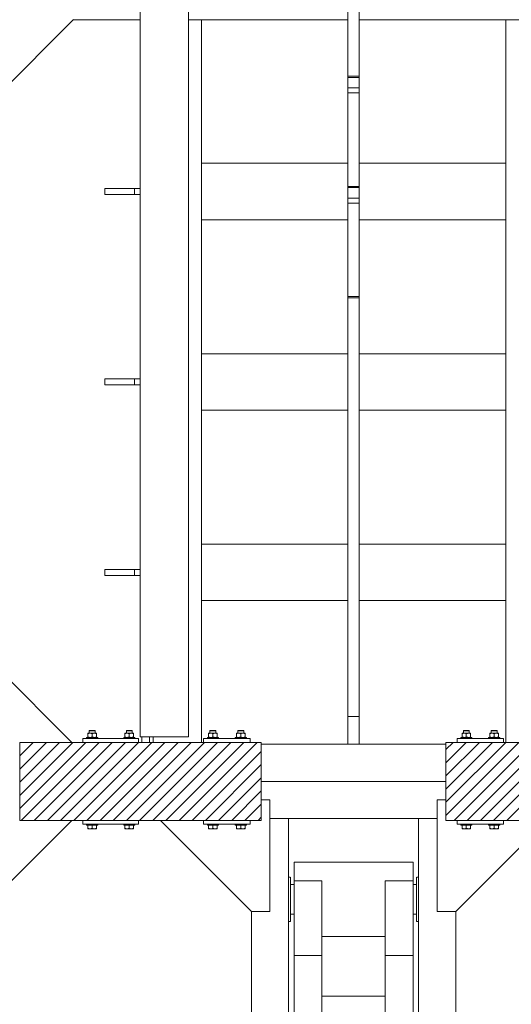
# Model space of a CAD drawing. Header units: millimetres. Extents: x 53746 to 116821, y -810352 to -765802.
# Tile 302 of 347: x 94164 to 95487, y -777202 to -774552. Entities that reach past the tile are written whole.
import ezdxf

# ---------------------------------------------------------------- set-up
doc = ezdxf.new("R2010")
doc.units = ezdxf.units.MM
doc.header["$MEASUREMENT"] = 0
for name, color, linetype, lineweight in [('Main Cradle Rails', 7, 'Continuous', 0), ('Side Cradle Blocks', 7, 'Continuous', 0), ('Side Cradle Hydraulic Arm Support', 7, 'Continuous', 0), ('Side Cradle Stbd', 7, 'Continuous', 0), ('Side Cradle Tower Rail Frame', 7, 'Continuous', 0)]:
    doc.layers.add(name, color=color, linetype=linetype, lineweight=lineweight)

# ---------------------------------------------------------------- blocks, each defined once
blk = doc.blocks.new('*U80')
at = {"layer": 'Side Cradle Hydraulic Arm Support', "color": 7, "linetype": 'Continuous', "lineweight": 0}
for p, q in [((-175, -1059.4), (-175, 1359.5)), ((175, 1359.5), (175, -1059.4)), ((-175, 1202), (-170.2, 1202)), ((170.2, 1202), (175, 1202)), ((-160, 1182), (-169.7, 1182)), ((-160, 1181.8), (-169.7, 1181.8)), ((-169.7, 1181.8), (-160, 1181.8)), ((-160, 1192), (-160, 990.9)), ((-160, 1192), (-85, 1192)), ((-85, 1192), (-85, 990.9)), ((85, 990.9), (85, 1192)), ((85, 1192), (160, 1192)), ((160, 990.9), (160, 1192)), ((169.7, 1182), (160, 1181.9)), ((169.7, 1182), (160, 1182)), ((160, 1169.6), (160, 1169.6)), ((169.7, 1182), (169.7, 1182)), ((160, 1103.7), (160, 1142)), ((-275, 1109.5), (-275, 316.7)), ((-169.7, 1102), (-160, 1102)), ((-160, 1102), (-169.7, 1102)), ((-169.7, 1082), (-169.7, 1086.5)), ((160, 1102.1), (169.7, 1102.1)), ((169.7, 1102.1), (160, 1102.1)), ((169.7, 1102), (160, 1102)), ((169.7, 1082), (169.7, 1086.5)), ((275, 316.7), (275, 1109.5)), ((-170.8, 1082), (-175, 1082)), ((-169.8, 1082), (-170.7, 1082)), ((-169.7, 1082), (-169.7, 1082)), ((169.7, 1082), (169.7, 1082)), ((170.7, 1082), (169.8, 1082)), ((175, 1082), (170.8, 1082)), ((85, 1042), (-85, 1042)), ((-160, 990.9), (-160, -1009.4)), ((-160, 990.9), (-85, 990.9)), ((-85, 990.9), (-85, -1009.4)), ((85, -968.7), (85, 990.9)), ((160, 990.9), (85, 990.9)), ((160, 990.9), (160, -1009.4)), ((-160, 938.1), (-160, 938.1)), ((160, 938.1), (160, 938.1)), ((85, 881.3), (-85, 881.3))]:
    blk.add_line(p, q, dxfattribs=at)
at = {"layer": 'Side Cradle Hydraulic Arm Support', "color": 7, "linetype": 'Continuous', "lineweight": 0, "extrusion": (0, 0, -1), "flags": 128}
for points in [[(248.5, 1409.5), (225, 1409.5), (225, 1109.5), (275, 1109.5), (520, 1354.5)], [(-248.5, 1409.5), (-225, 1409.5), (-225, 1109.5), (-275, 1109.5), (-520, 1354.5)], [(160, 1242), (-160, 1242), (-160, 1234.4), (-160, 1212.7), (-160, 1192)], [(160, 1192), (160, 1212.7), (160, 1234.4), (160, 1242)], [(169.8, 1202), (169.7, 1202), (169.7, 1197.4), (169.7, 1184.4), (169.7, 1164.9), (169.7, 1142), (169.7, 1119), (169.7, 1099.5), (169.7, 1086.5)], [(-169.7, 1086.5), (-169.7, 1099.5), (-169.7, 1119), (-169.7, 1142), (-169.7, 1164.9), (-169.7, 1184.4), (-169.7, 1197.4), (-169.7, 1202), (-169.8, 1202)]]:
    blk.add_lwpolyline(points, dxfattribs=at)
blk = doc.blocks.new('*U57')
at = {"linetype": 'Continuous', "lineweight": 0}
h = blk.add_hatch(dxfattribs=at)
h.set_pattern_fill('HATCH', color=30, style=0, pattern_type=2)
h.set_pattern_definition([(45, (9165.064, 11482.46), (-17.719, 17.719), [])])
h.paths.add_polyline_path([(9375.8, 11579.5), (9369.8, 11579.5), (9239.8, 11579.5), (9229.8, 11579.5), (9209.8, 11579.5), (9200.8, 11579.5), (9050.8, 11579.5), (9020.9, 11579.5), (8880.8, 11579.5), (8880.8, 11524.7), (8880.8, 11474.5), (8880.8, 11424.2), (8880.8, 11369.5), (9020.9, 11369.5), (9050.8, 11369.5), (9200.8, 11369.5), (9259.3, 11369.5), (9375.8, 11369.5), (9500.8, 11369.5), (9530.8, 11369.5), (9530.8, 11424.5), (9530.8, 11474.5), (9530.8, 11574.5), (9530.8, 11579.5), (9500.8, 11579.5)])
h = blk.add_hatch(dxfattribs=at)
h.set_pattern_fill('HATCH', color=30, style=0, pattern_type=2)
h.set_pattern_definition([(45, (10298.302, 11414.943), (-17.719, 17.719), [])])
h.paths.add_polyline_path([(10027.8, 11579.5), (10027.8, 11574.5), (10027.8, 11474.5), (10027.8, 11424.5), (10027.8, 11369.5), (10057.8, 11369.5), (10182.8, 11369.5), (10299.3, 11369.5), (10357.8, 11369.5), (10507.8, 11369.5), (10537.7, 11369.5), (10677.8, 11369.5), (10677.8, 11424.2), (10677.8, 11474.5), (10677.8, 11524.7), (10677.8, 11579.5), (10537.7, 11579.5), (10507.8, 11579.5), (10357.8, 11579.5), (10348.8, 11579.5), (10328.8, 11579.5), (10318.8, 11579.5), (10188.8, 11579.5), (10182.8, 11579.5), (10057.8, 11579.5)])
at = {"color": 30, "linetype": 'Continuous', "lineweight": 0, "flags": 128}
blk.add_lwpolyline([(9375.8, 11579.5), (9369.8, 11579.5), (9239.8, 11579.5), (9229.8, 11579.5), (9209.8, 11579.5), (9200.8, 11579.5), (9050.8, 11579.5), (9020.9, 11579.5), (8880.8, 11579.5), (8880.8, 11524.7), (8880.8, 11474.5), (8880.8, 11424.2), (8880.8, 11369.5), (9020.9, 11369.5), (9050.8, 11369.5), (9200.8, 11369.5), (9259.3, 11369.5), (9375.8, 11369.5), (9500.8, 11369.5), (9530.8, 11369.5), (9530.8, 11424.5), (9530.8, 11474.5), (9530.8, 11574.5), (9530.8, 11579.5), (9500.8, 11579.5), (9375.8, 11579.5)], close=True, dxfattribs=at)
blk.add_lwpolyline([(10318.8, 11579.5), (10188.8, 11579.5), (10182.8, 11579.5), (10057.8, 11579.5), (10027.8, 11579.5), (10027.8, 11579.5), (10027.8, 11574.5), (10027.8, 11474.5), (10027.8, 11424.5), (10027.8, 11369.5), (10057.8, 11369.5), (10182.8, 11369.5), (10299.3, 11369.5)], dxfattribs=at)
at = {"layer": 'Side Cradle Blocks', "color": 7, "linetype": 'Continuous', "lineweight": 0}
for p, q in [((9080.7, 11611.5), (9078.5, 11611.5)), ((9081.5, 11610.5), (9078.9, 11610.5)), ((9170.1, 11610.5), (9172.7, 11610.5)), ((9170.8, 11611.5), (9173.1, 11611.5)), ((9405.7, 11611.5), (9403.5, 11611.5)), ((9406.5, 11610.5), (9403.9, 11610.5)), ((9470.1, 11610.5), (9472.7, 11610.5)), ((9470.8, 11611.5), (9473.1, 11611.5)), ((10087.7, 11611.5), (10085.5, 11611.5)), ((10088.5, 11610.5), (10085.9, 11610.5)), ((10152.1, 11610.5), (10154.7, 11610.5)), ((10152.8, 11611.5), (10155.1, 11611.5)), ((9050.8, 11579.5), (9050.8, 11589.5)), ((9050.8, 11589.5), (9200.8, 11589.5)), ((9064.2, 11604.4), (9064.2, 11604.2)), ((9064.2, 11602.6), (9066.4, 11603.6)), ((9064.2, 11602.6), (9064.2, 11594.3)), ((9064.2, 11593.2), (9064.2, 11594.3)), ((9064.9, 11604.4), (9064.8, 11604.4)), ((9064.9, 11592.5), (9064.8, 11592.5)), ((9070, 11604.4), (9066.9, 11604.4)), ((9067.8, 11604.4), (9067.8, 11604.4)), ((9067.8, 11592.5), (9067.8, 11592.5)), ((9068, 11592.7), (9070, 11592.5)), ((9070, 11604.4), (9073.8, 11604.4)), ((9073.5, 11603.7), (9071.5, 11604.3)), ((9073.6, 11593.2), (9075.8, 11594.3)), ((9075.8, 11602.6), (9077.9, 11603.6)), ((9075.8, 11594.3), (9075.8, 11602.6)), ((9079.6, 11592.7), (9081.6, 11592.5)), ((9081.6, 11604.4), (9084.7, 11604.4)), ((9085.1, 11603.7), (9083.1, 11604.3)), ((9083.8, 11604.4), (9083.8, 11604.4)), ((9083.8, 11592.5), (9083.8, 11592.5)), ((9085.2, 11593.2), (9087.4, 11594.3)), ((9086.8, 11604.4), (9086.7, 11604.4)), ((9086.8, 11592.5), (9086.7, 11592.5)), ((9087.4, 11603.6), (9087.4, 11603.7)), ((9087.4, 11603.6), (9087.4, 11602.6)), ((9087.4, 11594.3), (9087.4, 11602.6)), ((9087.4, 11592.7), (9087.4, 11592.5)), ((9164.2, 11603.6), (9164.2, 11603.7)), ((9164.2, 11602.6), (9164.2, 11603.6)), ((9164.2, 11594.3), (9164.2, 11602.6)), ((9166.4, 11593.2), (9164.2, 11594.3)), ((9164.2, 11592.7), (9164.2, 11592.5)), ((9164.8, 11604.4), (9164.9, 11604.4)), ((9164.8, 11592.5), (9164.9, 11592.5)), ((9166.5, 11603.7), (9168.5, 11604.3)), ((9170, 11604.4), (9166.9, 11604.4)), ((9167.8, 11604.4), (9167.8, 11604.4)), ((9167.8, 11592.5), (9167.8, 11592.5)), ((9172, 11592.7), (9170, 11592.5)), ((9175.8, 11602.6), (9173.7, 11603.6)), ((9175.8, 11594.3), (9175.8, 11602.6)), ((9178, 11593.2), (9175.8, 11594.3)), ((9181.6, 11604.4), (9177.8, 11604.4)), ((9178.1, 11603.7), (9180.1, 11604.3)), ((9181.6, 11604.4), (9184.7, 11604.4)), ((9183.5, 11592.7), (9181.6, 11592.5)), ((9183.8, 11604.4), (9183.8, 11604.4)), ((9183.8, 11592.5), (9183.8, 11592.5)), ((9187.4, 11602.6), (9185.2, 11603.6)), ((9186.8, 11604.4), (9186.7, 11604.4)), ((9186.8, 11592.5), (9186.7, 11592.5)), ((9187.4, 11604.4), (9187.4, 11604.2)), ((9187.4, 11602.6), (9187.4, 11594.3)), ((9187.4, 11593.2), (9187.4, 11594.3)), ((9200.8, 11589.5), (9200.8, 11579.5)), ((9375.8, 11579.5), (9375.8, 11589.5)), ((9375.8, 11589.5), (9500.8, 11589.5)), ((9389.2, 11604.4), (9389.2, 11604.2)), ((9389.2, 11602.6), (9391.4, 11603.6)), ((9389.2, 11602.6), (9389.2, 11594.3)), ((9389.2, 11593.2), (9389.2, 11594.3)), ((9389.9, 11604.4), (9389.8, 11604.4)), ((9389.9, 11592.5), (9389.8, 11592.5)), ((9395, 11604.4), (9391.9, 11604.4)), ((9392.8, 11604.4), (9392.8, 11604.4)), ((9392.8, 11592.5), (9392.8, 11592.5)), ((9393, 11592.7), (9395, 11592.5)), ((9395, 11604.4), (9398.8, 11604.4)), ((9398.5, 11603.7), (9396.5, 11604.3)), ((9398.6, 11593.2), (9400.8, 11594.3)), ((9400.8, 11602.6), (9402.9, 11603.6)), ((9400.8, 11594.3), (9400.8, 11602.6)), ((9404.6, 11592.7), (9406.6, 11592.5)), ((9406.6, 11604.4), (9409.7, 11604.4)), ((9410.1, 11603.7), (9408.1, 11604.3)), ((9408.8, 11604.4), (9408.8, 11604.4)), ((9408.8, 11592.5), (9408.8, 11592.5)), ((9410.2, 11593.2), (9412.4, 11594.3)), ((9411.8, 11604.4), (9411.7, 11604.4)), ((9411.8, 11592.5), (9411.7, 11592.5)), ((9412.4, 11603.6), (9412.4, 11603.7)), ((9412.4, 11603.6), (9412.4, 11602.6)), ((9412.4, 11594.3), (9412.4, 11602.6)), ((9412.4, 11592.7), (9412.4, 11592.5)), ((9464.2, 11603.6), (9464.2, 11603.7)), ((9464.2, 11602.6), (9464.2, 11603.6)), ((9464.2, 11594.3), (9464.2, 11602.6)), ((9466.4, 11593.2), (9464.2, 11594.3)), ((9464.2, 11592.7), (9464.2, 11592.5)), ((9464.8, 11604.4), (9464.9, 11604.4)), ((9464.8, 11592.5), (9464.9, 11592.5)), ((9466.5, 11603.7), (9468.5, 11604.3)), ((9470, 11604.4), (9466.9, 11604.4)), ((9467.8, 11604.4), (9467.8, 11604.4)), ((9467.8, 11592.5), (9467.8, 11592.5)), ((9472, 11592.7), (9470, 11592.5)), ((9475.8, 11602.6), (9473.7, 11603.6)), ((9475.8, 11594.3), (9475.8, 11602.6)), ((9478, 11593.2), (9475.8, 11594.3)), ((9481.6, 11604.4), (9477.8, 11604.4)), ((9478.1, 11603.7), (9480.1, 11604.3)), ((9481.6, 11604.4), (9484.7, 11604.4)), ((9483.5, 11592.7), (9481.6, 11592.5)), ((9483.8, 11604.4), (9483.8, 11604.4)), ((9483.8, 11592.5), (9483.8, 11592.5)), ((9487.4, 11602.6), (9485.2, 11603.6)), ((9486.8, 11604.4), (9486.7, 11604.4)), ((9486.8, 11592.5), (9486.7, 11592.5)), ((9487.4, 11604.4), (9487.4, 11604.2)), ((9487.4, 11602.6), (9487.4, 11594.3)), ((9487.4, 11593.2), (9487.4, 11594.3)), ((9500.8, 11589.5), (9500.8, 11579.5)), ((10057.8, 11589.5), (10057.8, 11579.5)), ((10182.8, 11589.5), (10057.8, 11589.5)), ((10071.2, 11604.4), (10071.2, 11604.2)), ((10071.2, 11602.6), (10073.4, 11603.6)), ((10071.2, 11602.6), (10071.2, 11594.3)), ((10071.2, 11593.2), (10071.2, 11594.3)), ((10071.9, 11604.4), (10071.8, 11604.4)), ((10071.9, 11592.5), (10071.8, 11592.5)), ((10077, 11604.4), (10073.9, 11604.4)), ((10074.8, 11604.4), (10074.8, 11604.4)), ((10074.8, 11592.5), (10074.8, 11592.5)), ((10075, 11592.7), (10077, 11592.5)), ((10077, 11604.4), (10080.8, 11604.4)), ((10080.5, 11603.7), (10078.5, 11604.3)), ((10080.6, 11593.2), (10082.8, 11594.3)), ((10082.8, 11602.6), (10084.9, 11603.6)), ((10082.8, 11594.3), (10082.8, 11602.6)), ((10086.6, 11592.7), (10088.6, 11592.5)), ((10088.6, 11604.4), (10091.7, 11604.4)), ((10092.1, 11603.7), (10090.1, 11604.3)), ((10090.8, 11604.4), (10090.8, 11604.4)), ((10090.8, 11592.5), (10090.8, 11592.5)), ((10092.2, 11593.2), (10094.4, 11594.3)), ((10093.8, 11604.4), (10093.7, 11604.4)), ((10093.8, 11592.5), (10093.7, 11592.5)), ((10094.4, 11603.6), (10094.4, 11603.7)), ((10094.4, 11603.6), (10094.4, 11602.6)), ((10094.4, 11594.3), (10094.4, 11602.6)), ((10094.4, 11592.7), (10094.4, 11592.5)), ((10146.2, 11603.6), (10146.2, 11603.7)), ((10146.2, 11602.6), (10146.2, 11603.6)), ((10146.2, 11594.3), (10146.2, 11602.6)), ((10148.4, 11593.2), (10146.2, 11594.3)), ((10146.2, 11592.7), (10146.2, 11592.5)), ((10146.8, 11604.4), (10146.9, 11604.4)), ((10146.8, 11592.5), (10146.9, 11592.5)), ((10148.5, 11603.7), (10150.5, 11604.3)), ((10152, 11604.4), (10148.9, 11604.4)), ((10149.8, 11604.4), (10149.8, 11604.4)), ((10149.8, 11592.5), (10149.8, 11592.5)), ((10154, 11592.7), (10152, 11592.5)), ((10157.8, 11602.6), (10155.7, 11603.6)), ((10157.8, 11594.3), (10157.8, 11602.6)), ((10160, 11593.2), (10157.8, 11594.3)), ((10163.6, 11604.4), (10159.8, 11604.4)), ((10160.1, 11603.7), (10162.1, 11604.3)), ((10163.6, 11604.4), (10166.7, 11604.4)), ((10165.5, 11592.7), (10163.6, 11592.5)), ((10165.8, 11604.4), (10165.8, 11604.4)), ((10165.8, 11592.5), (10165.8, 11592.5)), ((10169.4, 11602.6), (10167.2, 11603.6)), ((10168.8, 11604.4), (10168.7, 11604.4)), ((10168.8, 11592.5), (10168.7, 11592.5)), ((10169.4, 11604.4), (10169.4, 11604.2)), ((10169.4, 11602.6), (10169.4, 11594.3)), ((10169.4, 11593.2), (10169.4, 11594.3)), ((10182.8, 11579.5), (10182.8, 11589.5)), ((8880.8, 11369.5), (8880.8, 11579.5)), ((8880.8, 11579.5), (9530.8, 11579.5)), ((9530.8, 11579.5), (9530.8, 11369.5)), ((10027.8, 11579.5), (10027.8, 11369.5)), ((10677.8, 11579.5), (10027.8, 11579.5)), ((9530.8, 11369.5), (8880.8, 11369.5)), ((9050.8, 11369.5), (9050.8, 11359.5)), ((9200.8, 11359.5), (9200.8, 11369.5)), ((9375.8, 11369.5), (9375.8, 11359.5)), ((9500.8, 11359.5), (9500.8, 11369.5)), ((10027.8, 11369.5), (10677.8, 11369.5)), ((10057.8, 11359.5), (10057.8, 11369.5)), ((10182.8, 11369.5), (10182.8, 11359.5)), ((9050.8, 11359.5), (9200.8, 11359.5)), ((9064.2, 11348.3), (9064.2, 11356.5)), ((9064.2, 11347.2), (9064.2, 11348.3)), ((9066.4, 11347.3), (9064.2, 11348.3)), ((9064.8, 11346.5), (9064.9, 11346.5)), ((9064.9, 11346.5), (9065.1, 11346.5)), ((9070, 11346.5), (9066.9, 11346.5)), ((9067.1, 11346.5), (9066.9, 11346.5)), ((9070, 11346.5), (9072.7, 11346.5)), ((9075.8, 11348.3), (9073.6, 11347.2)), ((9081.5, 11356.5), (9075.8, 11356.5)), ((9075.8, 11348.3), (9075.8, 11356.5)), ((9077.9, 11347.3), (9075.8, 11348.3)), ((9081.6, 11346.5), (9077.8, 11346.5)), ((9078.9, 11346.5), (9081.6, 11346.5)), ((9087.4, 11348.3), (9085.2, 11347.2)), ((9087.4, 11346.5), (9086.7, 11346.5)), ((9086.8, 11346.5), (9086.7, 11346.5)), ((9087.4, 11356.5), (9087.4, 11348.3)), ((9087.4, 11346.7), (9087.4, 11346.5)), ((9164.2, 11356.5), (9164.2, 11348.3)), ((9164.2, 11348.3), (9166.4, 11347.2)), ((9164.2, 11346.7), (9164.2, 11346.5)), ((9164.2, 11346.5), (9164.9, 11346.5)), ((9164.9, 11346.5), (9164.8, 11346.5)), ((9170, 11346.5), (9173.8, 11346.5)), ((9170, 11346.5), (9172.7, 11346.5)), ((9170.1, 11356.5), (9175.8, 11356.5)), ((9173.7, 11347.3), (9175.8, 11348.3)), ((9175.8, 11348.3), (9175.8, 11356.5)), ((9175.8, 11348.3), (9178, 11347.2)), ((9178.9, 11346.5), (9181.6, 11346.5)), ((9181.6, 11346.5), (9184.7, 11346.5)), ((9184.7, 11346.5), (9184.5, 11346.5)), ((9185.2, 11347.3), (9187.4, 11348.3)), ((9186.5, 11346.5), (9186.7, 11346.5)), ((9186.8, 11346.5), (9186.7, 11346.5)), ((9187.4, 11348.3), (9187.4, 11356.5)), ((9187.4, 11347.2), (9187.4, 11348.3)), ((9375.8, 11359.5), (9500.8, 11359.5)), ((9389.2, 11348.3), (9389.2, 11356.5)), ((9389.2, 11347.2), (9389.2, 11348.3)), ((9391.4, 11347.3), (9389.2, 11348.3)), ((9389.8, 11346.5), (9389.9, 11346.5)), ((9389.9, 11346.5), (9390.1, 11346.5)), ((9395, 11346.5), (9391.9, 11346.5)), ((9392.1, 11346.5), (9391.9, 11346.5)), ((9395, 11346.5), (9397.7, 11346.5)), ((9400.8, 11348.3), (9398.6, 11347.2)), ((9406.5, 11356.5), (9400.8, 11356.5)), ((9400.8, 11348.3), (9400.8, 11356.5)), ((9402.9, 11347.3), (9400.8, 11348.3)), ((9406.6, 11346.5), (9402.8, 11346.5)), ((9403.9, 11346.5), (9406.6, 11346.5)), ((9412.4, 11348.3), (9410.2, 11347.2)), ((9412.4, 11346.5), (9411.7, 11346.5)), ((9411.8, 11346.5), (9411.7, 11346.5)), ((9412.4, 11356.5), (9412.4, 11348.3)), ((9412.4, 11346.7), (9412.4, 11346.5)), ((9464.2, 11356.5), (9464.2, 11348.3)), ((9464.2, 11348.3), (9466.4, 11347.2)), ((9464.2, 11346.7), (9464.2, 11346.5)), ((9464.2, 11346.5), (9464.9, 11346.5)), ((9464.9, 11346.5), (9464.8, 11346.5)), ((9470, 11346.5), (9473.8, 11346.5)), ((9470, 11346.5), (9472.7, 11346.5)), ((9470.1, 11356.5), (9475.8, 11356.5)), ((9473.7, 11347.3), (9475.8, 11348.3)), ((9475.8, 11348.3), (9475.8, 11356.5)), ((9475.8, 11348.3), (9478, 11347.2)), ((9478.9, 11346.5), (9481.6, 11346.5)), ((9481.6, 11346.5), (9484.7, 11346.5)), ((9484.7, 11346.5), (9484.5, 11346.5)), ((9485.2, 11347.3), (9487.4, 11348.3)), ((9486.5, 11346.5), (9486.7, 11346.5)), ((9486.8, 11346.5), (9486.7, 11346.5)), ((9487.4, 11348.3), (9487.4, 11356.5)), ((9487.4, 11347.2), (9487.4, 11348.3)), ((10182.8, 11359.5), (10057.8, 11359.5)), ((10071.2, 11348.3), (10071.2, 11356.5)), ((10071.2, 11347.2), (10071.2, 11348.3)), ((10073.4, 11347.3), (10071.2, 11348.3)), ((10071.8, 11346.5), (10071.9, 11346.5)), ((10071.9, 11346.5), (10072.1, 11346.5)), ((10077, 11346.5), (10073.9, 11346.5)), ((10074.1, 11346.5), (10073.9, 11346.5)), ((10077, 11346.5), (10079.7, 11346.5)), ((10082.8, 11348.3), (10080.6, 11347.2)), ((10088.5, 11356.5), (10082.8, 11356.5)), ((10082.8, 11348.3), (10082.8, 11356.5)), ((10084.9, 11347.3), (10082.8, 11348.3)), ((10088.6, 11346.5), (10084.8, 11346.5)), ((10085.9, 11346.5), (10088.6, 11346.5)), ((10094.4, 11348.3), (10092.2, 11347.2)), ((10094.4, 11346.5), (10093.7, 11346.5)), ((10093.8, 11346.5), (10093.7, 11346.5)), ((10094.4, 11356.5), (10094.4, 11348.3)), ((10094.4, 11346.7), (10094.4, 11346.5)), ((10146.2, 11356.5), (10146.2, 11348.3)), ((10146.2, 11348.3), (10148.4, 11347.2)), ((10146.2, 11346.7), (10146.2, 11346.5)), ((10146.2, 11346.5), (10146.9, 11346.5)), ((10146.9, 11346.5), (10146.8, 11346.5)), ((10152, 11346.5), (10155.8, 11346.5)), ((10152, 11346.5), (10154.7, 11346.5)), ((10152.1, 11356.5), (10157.8, 11356.5)), ((10155.7, 11347.3), (10157.8, 11348.3)), ((10157.8, 11348.3), (10157.8, 11356.5)), ((10157.8, 11348.3), (10160, 11347.2)), ((10160.9, 11346.5), (10163.6, 11346.5)), ((10163.6, 11346.5), (10166.7, 11346.5)), ((10166.7, 11346.5), (10166.5, 11346.5)), ((10167.2, 11347.3), (10169.4, 11348.3)), ((10168.5, 11346.5), (10168.7, 11346.5)), ((10168.8, 11346.5), (10168.7, 11346.5)), ((10169.4, 11348.3), (10169.4, 11356.5)), ((10169.4, 11347.2), (10169.4, 11348.3))]:
    blk.add_line(p, q, dxfattribs=at)
at = {"layer": 'Side Cradle Blocks', "color": 7, "linetype": 'Continuous', "lineweight": 0, "flags": 128}
for points in [[(9067.8, 11604.4), (9067.8, 11610.5), (9068.8, 11611.5), (9069.3, 11611.5), (9070.8, 11611.5), (9073.1, 11611.5), (9075.8, 11611.5), (9078.5, 11611.5)], [(9067.8, 11610.5), (9068.4, 11610.5), (9070.1, 11610.5), (9072.7, 11610.5), (9075.8, 11610.5), (9078.9, 11610.5)], [(9080.7, 11611.5), (9082.3, 11611.5), (9082.8, 11611.5), (9083.8, 11610.5), (9083.8, 11604.4)], [(9081.5, 11610.5), (9083.2, 11610.5), (9083.8, 11610.5)], [(9167.8, 11604.4), (9167.8, 11610.5), (9168.8, 11611.5), (9169.3, 11611.5), (9170.8, 11611.5)], [(9167.8, 11610.5), (9168.4, 11610.5), (9170.1, 11610.5)], [(9172.7, 11610.5), (9175.8, 11610.5), (9178.9, 11610.5), (9181.5, 11610.5), (9183.2, 11610.5), (9183.8, 11610.5)], [(9173.1, 11611.5), (9175.8, 11611.5), (9178.5, 11611.5), (9180.7, 11611.5), (9182.3, 11611.5), (9182.8, 11611.5), (9183.8, 11610.5), (9183.8, 11604.4)], [(9392.8, 11604.4), (9392.8, 11610.5), (9393.8, 11611.5), (9394.3, 11611.5), (9395.8, 11611.5), (9398.1, 11611.5), (9400.8, 11611.5), (9403.5, 11611.5)], [(9392.8, 11610.5), (9393.4, 11610.5), (9395.1, 11610.5), (9397.7, 11610.5), (9400.8, 11610.5), (9403.9, 11610.5)], [(9405.7, 11611.5), (9407.3, 11611.5), (9407.8, 11611.5), (9408.8, 11610.5), (9408.8, 11604.4)], [(9406.5, 11610.5), (9408.2, 11610.5), (9408.8, 11610.5)], [(9467.8, 11604.4), (9467.8, 11610.5), (9468.8, 11611.5), (9469.3, 11611.5), (9470.8, 11611.5)], [(9467.8, 11610.5), (9468.4, 11610.5), (9470.1, 11610.5)], [(9472.7, 11610.5), (9475.8, 11610.5), (9478.9, 11610.5), (9481.5, 11610.5), (9483.2, 11610.5), (9483.8, 11610.5)], [(9473.1, 11611.5), (9475.8, 11611.5), (9478.5, 11611.5), (9480.7, 11611.5), (9482.3, 11611.5), (9482.8, 11611.5), (9483.8, 11610.5), (9483.8, 11604.4)], [(10074.8, 11604.4), (10074.8, 11610.5), (10075.8, 11611.5), (10076.3, 11611.5), (10077.8, 11611.5), (10080.1, 11611.5), (10082.8, 11611.5), (10085.5, 11611.5)], [(10074.8, 11610.5), (10075.4, 11610.5), (10077.1, 11610.5), (10079.7, 11610.5), (10082.8, 11610.5), (10085.9, 11610.5)], [(10087.7, 11611.5), (10089.3, 11611.5), (10089.8, 11611.5), (10090.8, 11610.5), (10090.8, 11604.4)], [(10088.5, 11610.5), (10090.2, 11610.5), (10090.8, 11610.5)], [(10149.8, 11604.4), (10149.8, 11610.5), (10150.8, 11611.5), (10151.3, 11611.5), (10152.8, 11611.5)], [(10149.8, 11610.5), (10150.4, 11610.5), (10152.1, 11610.5)], [(10154.7, 11610.5), (10157.8, 11610.5), (10160.9, 11610.5), (10163.5, 11610.5), (10165.2, 11610.5), (10165.8, 11610.5)], [(10155.1, 11611.5), (10157.8, 11611.5), (10160.5, 11611.5), (10162.7, 11611.5), (10164.3, 11611.5), (10164.8, 11611.5), (10165.8, 11610.5), (10165.8, 11604.4)], [(9060.8, 11589.5), (9060.8, 11592.5), (9061.9, 11592.5), (9065.2, 11592.5), (9070.1, 11592.5), (9075.8, 11592.5), (9081.5, 11592.5), (9086.4, 11592.5), (9089.7, 11592.5), (9090.8, 11592.5), (9090.8, 11589.5)], [(9064.2, 11604.4), (9064.9, 11604.4), (9066.9, 11604.4)], [(9064.2, 11602.6), (9064.2, 11603.6), (9064.2, 11603.7), (9064.2, 11604.2)], [(9068, 11592.7), (9067, 11593), (9066.4, 11593.3), (9064.2, 11594.3)], [(9064.2, 11593.2), (9064.2, 11593.2), (9064.2, 11592.6), (9064.2, 11592.5)], [(9066.4, 11603.6), (9067, 11603.9), (9068, 11604.2), (9070, 11604.4), (9070.7, 11604.4), (9071.5, 11604.3)], [(9073.6, 11593.2), (9073.5, 11593.1), (9071.5, 11592.6), (9070.7, 11592.5), (9070, 11592.5)], [(9073.5, 11603.7), (9073.6, 11603.7), (9075.8, 11602.6)], [(9081.6, 11604.4), (9077.8, 11604.4), (9073.8, 11604.4)], [(9079.6, 11592.7), (9078.6, 11593), (9077.9, 11593.3), (9075.8, 11594.3)], [(9077.9, 11603.6), (9078.6, 11603.9), (9079.6, 11604.2), (9081.6, 11604.4), (9082.3, 11604.4), (9083.1, 11604.3)], [(9085.2, 11593.2), (9085.1, 11593.1), (9083.1, 11592.6), (9082.3, 11592.5), (9081.6, 11592.5)], [(9084.7, 11604.4), (9086.7, 11604.4), (9087.4, 11604.4), (9087.4, 11604.2), (9087.4, 11603.7)], [(9085.1, 11603.7), (9085.2, 11603.7), (9087.4, 11602.6)], [(9087.4, 11592.7), (9087.4, 11593.2), (9087.4, 11593.2), (9087.4, 11594.3)], [(9160.8, 11589.5), (9160.8, 11592.5), (9161.9, 11592.5), (9165.2, 11592.5), (9170.1, 11592.5), (9175.8, 11592.5), (9181.5, 11592.5), (9186.4, 11592.5), (9189.7, 11592.5), (9190.8, 11592.5), (9190.8, 11589.5)], [(9164.2, 11603.7), (9164.2, 11604.2), (9164.2, 11604.4), (9164.9, 11604.4), (9166.9, 11604.4)], [(9164.2, 11602.6), (9166.4, 11603.7), (9166.5, 11603.7)], [(9164.2, 11594.3), (9164.2, 11593.2), (9164.2, 11593.2), (9164.2, 11592.7)], [(9170, 11592.5), (9169.3, 11592.5), (9168.5, 11592.6), (9166.5, 11593.1), (9166.4, 11593.2)], [(9168.5, 11604.3), (9169.3, 11604.4), (9170, 11604.4), (9172, 11604.2), (9173, 11603.9), (9173.7, 11603.6)], [(9177.8, 11604.4), (9173.8, 11604.4), (9170, 11604.4)], [(9175.8, 11594.3), (9173.7, 11593.3), (9173, 11593), (9172, 11592.7)], [(9175.8, 11602.6), (9178, 11603.7), (9178.1, 11603.7)], [(9181.6, 11592.5), (9180.8, 11592.5), (9180.1, 11592.6), (9178.1, 11593.1), (9178, 11593.2)], [(9180.1, 11604.3), (9180.8, 11604.4), (9181.6, 11604.4), (9183.5, 11604.2), (9184.6, 11603.9), (9185.2, 11603.6)], [(9187.4, 11594.3), (9185.2, 11593.3), (9184.6, 11593), (9183.5, 11592.7)], [(9184.7, 11604.4), (9186.7, 11604.4), (9187.4, 11604.4)], [(9187.4, 11604.2), (9187.4, 11603.7), (9187.4, 11603.6), (9187.4, 11602.6)], [(9187.4, 11592.5), (9187.4, 11592.6), (9187.4, 11593.2), (9187.4, 11593.2)], [(9385.8, 11589.5), (9385.8, 11592.5), (9386.9, 11592.5), (9390.2, 11592.5), (9395.1, 11592.5), (9400.8, 11592.5), (9406.5, 11592.5), (9411.4, 11592.5), (9414.7, 11592.5), (9415.8, 11592.5), (9415.8, 11589.5)], [(9389.2, 11604.4), (9389.9, 11604.4), (9391.9, 11604.4)], [(9389.2, 11602.6), (9389.2, 11603.6), (9389.2, 11603.7), (9389.2, 11604.2)], [(9393, 11592.7), (9392, 11593), (9391.4, 11593.3), (9389.2, 11594.3)], [(9389.2, 11593.2), (9389.2, 11593.2), (9389.2, 11592.6), (9389.2, 11592.5)], [(9391.4, 11603.6), (9392, 11603.9), (9393, 11604.2), (9395, 11604.4), (9395.7, 11604.4), (9396.5, 11604.3)], [(9398.6, 11593.2), (9398.5, 11593.1), (9396.5, 11592.6), (9395.7, 11592.5), (9395, 11592.5)], [(9398.5, 11603.7), (9398.6, 11603.7), (9400.8, 11602.6)], [(9406.6, 11604.4), (9402.8, 11604.4), (9398.8, 11604.4)], [(9404.6, 11592.7), (9403.6, 11593), (9402.9, 11593.3), (9400.8, 11594.3)], [(9402.9, 11603.6), (9403.6, 11603.9), (9404.6, 11604.2), (9406.6, 11604.4), (9407.3, 11604.4), (9408.1, 11604.3)], [(9410.2, 11593.2), (9410.1, 11593.1), (9408.1, 11592.6), (9407.3, 11592.5), (9406.6, 11592.5)], [(9409.7, 11604.4), (9411.7, 11604.4), (9412.4, 11604.4), (9412.4, 11604.2), (9412.4, 11603.7)], [(9410.1, 11603.7), (9410.2, 11603.7), (9412.4, 11602.6)], [(9412.4, 11592.7), (9412.4, 11593.2), (9412.4, 11593.2), (9412.4, 11594.3)], [(9460.8, 11589.5), (9460.8, 11592.5), (9461.9, 11592.5), (9465.2, 11592.5), (9470.1, 11592.5), (9475.8, 11592.5), (9481.5, 11592.5), (9486.4, 11592.5), (9489.7, 11592.5), (9490.8, 11592.5), (9490.8, 11589.5)], [(9464.2, 11603.7), (9464.2, 11604.2), (9464.2, 11604.4), (9464.9, 11604.4), (9466.9, 11604.4)], [(9464.2, 11602.6), (9466.4, 11603.7), (9466.5, 11603.7)], [(9464.2, 11594.3), (9464.2, 11593.2), (9464.2, 11593.2), (9464.2, 11592.7)], [(9470, 11592.5), (9469.3, 11592.5), (9468.5, 11592.6), (9466.5, 11593.1), (9466.4, 11593.2)], [(9468.5, 11604.3), (9469.3, 11604.4), (9470, 11604.4), (9472, 11604.2), (9473, 11603.9), (9473.7, 11603.6)], [(9477.8, 11604.4), (9473.8, 11604.4), (9470, 11604.4)], [(9475.8, 11594.3), (9473.7, 11593.3), (9473, 11593), (9472, 11592.7)], [(9475.8, 11602.6), (9478, 11603.7), (9478.1, 11603.7)], [(9481.6, 11592.5), (9480.8, 11592.5), (9480.1, 11592.6), (9478.1, 11593.1), (9478, 11593.2)], [(9480.1, 11604.3), (9480.8, 11604.4), (9481.6, 11604.4), (9483.5, 11604.2), (9484.6, 11603.9), (9485.2, 11603.6)], [(9487.4, 11594.3), (9485.2, 11593.3), (9484.6, 11593), (9483.5, 11592.7)], [(9484.7, 11604.4), (9486.7, 11604.4), (9487.4, 11604.4)], [(9487.4, 11604.2), (9487.4, 11603.7), (9487.4, 11603.6), (9487.4, 11602.6)], [(9487.4, 11592.5), (9487.4, 11592.6), (9487.4, 11593.2), (9487.4, 11593.2)], [(10067.8, 11589.5), (10067.8, 11592.5), (10068.9, 11592.5), (10072.2, 11592.5), (10077.1, 11592.5), (10082.8, 11592.5), (10088.5, 11592.5), (10093.4, 11592.5), (10096.7, 11592.5), (10097.8, 11592.5), (10097.8, 11589.5)], [(10071.2, 11604.4), (10071.9, 11604.4), (10073.9, 11604.4)], [(10071.2, 11602.6), (10071.2, 11603.6), (10071.2, 11603.7), (10071.2, 11604.2)], [(10075, 11592.7), (10074, 11593), (10073.4, 11593.3), (10071.2, 11594.3)], [(10071.2, 11593.2), (10071.2, 11593.2), (10071.2, 11592.6), (10071.2, 11592.5)], [(10073.4, 11603.6), (10074, 11603.9), (10075, 11604.2), (10077, 11604.4), (10077.7, 11604.4), (10078.5, 11604.3)], [(10080.6, 11593.2), (10080.5, 11593.1), (10078.5, 11592.6), (10077.7, 11592.5), (10077, 11592.5)], [(10080.5, 11603.7), (10080.6, 11603.7), (10082.8, 11602.6)], [(10088.6, 11604.4), (10084.8, 11604.4), (10080.8, 11604.4)], [(10086.6, 11592.7), (10085.6, 11593), (10084.9, 11593.3), (10082.8, 11594.3)], [(10084.9, 11603.6), (10085.6, 11603.9), (10086.6, 11604.2), (10088.6, 11604.4), (10089.3, 11604.4), (10090.1, 11604.3)], [(10092.2, 11593.2), (10092.1, 11593.1), (10090.1, 11592.6), (10089.3, 11592.5), (10088.6, 11592.5)], [(10091.7, 11604.4), (10093.7, 11604.4), (10094.4, 11604.4), (10094.4, 11604.2), (10094.4, 11603.7)], [(10092.1, 11603.7), (10092.2, 11603.7), (10094.4, 11602.6)], [(10094.4, 11592.7), (10094.4, 11593.2), (10094.4, 11593.2), (10094.4, 11594.3)], [(10142.8, 11589.5), (10142.8, 11592.5), (10143.9, 11592.5), (10147.2, 11592.5), (10152.1, 11592.5), (10157.8, 11592.5), (10163.5, 11592.5), (10168.4, 11592.5), (10171.7, 11592.5), (10172.8, 11592.5), (10172.8, 11589.5)], [(10146.2, 11603.7), (10146.2, 11604.2), (10146.2, 11604.4), (10146.9, 11604.4), (10148.9, 11604.4)], [(10146.2, 11602.6), (10148.4, 11603.7), (10148.5, 11603.7)], [(10146.2, 11594.3), (10146.2, 11593.2), (10146.2, 11593.2), (10146.2, 11592.7)], [(10152, 11592.5), (10151.3, 11592.5), (10150.5, 11592.6), (10148.5, 11593.1), (10148.4, 11593.2)], [(10150.5, 11604.3), (10151.3, 11604.4), (10152, 11604.4), (10154, 11604.2), (10155, 11603.9), (10155.7, 11603.6)], [(10159.8, 11604.4), (10155.8, 11604.4), (10152, 11604.4)], [(10157.8, 11594.3), (10155.7, 11593.3), (10155, 11593), (10154, 11592.7)], [(10157.8, 11602.6), (10160, 11603.7), (10160.1, 11603.7)], [(10163.6, 11592.5), (10162.8, 11592.5), (10162.1, 11592.6), (10160.1, 11593.1), (10160, 11593.2)], [(10162.1, 11604.3), (10162.8, 11604.4), (10163.6, 11604.4), (10165.5, 11604.2), (10166.6, 11603.9), (10167.2, 11603.6)], [(10169.4, 11594.3), (10167.2, 11593.3), (10166.6, 11593), (10165.5, 11592.7)], [(10166.7, 11604.4), (10168.7, 11604.4), (10169.4, 11604.4)], [(10169.4, 11604.2), (10169.4, 11603.7), (10169.4, 11603.6), (10169.4, 11602.6)], [(10169.4, 11592.5), (10169.4, 11592.6), (10169.4, 11593.2), (10169.4, 11593.2)], [(9075.8, 11356.5), (9070.1, 11356.5), (9065.2, 11356.5), (9061.9, 11356.5), (9060.8, 11356.5), (9060.8, 11359.5)], [(9064.2, 11347.2), (9064.2, 11347.2), (9064.2, 11346.6), (9064.2, 11346.5), (9064.9, 11346.5), (9066.9, 11346.5)], [(9066.4, 11347.3), (9067, 11347), (9068, 11346.7), (9070, 11346.5), (9070.7, 11346.5), (9071.5, 11346.6), (9073.5, 11347.1), (9073.6, 11347.2)], [(9070, 11346.5), (9073.8, 11346.5), (9077.8, 11346.5)], [(9077.9, 11347.3), (9078.6, 11347), (9079.6, 11346.7), (9081.6, 11346.5), (9082.3, 11346.5), (9083.1, 11346.6), (9085.1, 11347.1), (9085.2, 11347.2)], [(9090.8, 11359.5), (9090.8, 11356.5), (9089.7, 11356.5), (9086.4, 11356.5), (9081.5, 11356.5)], [(9081.6, 11346.5), (9081.6, 11346.5), (9084.7, 11346.5), (9086.7, 11346.5)], [(9087.4, 11346.7), (9087.4, 11347.2), (9087.4, 11347.2), (9087.4, 11348.3)], [(9170.1, 11356.5), (9165.2, 11356.5), (9161.9, 11356.5), (9160.8, 11356.5), (9160.8, 11359.5)], [(9164.2, 11348.3), (9164.2, 11347.2), (9164.2, 11347.2), (9164.2, 11346.7)], [(9164.9, 11346.5), (9166.9, 11346.5), (9170, 11346.5), (9170, 11346.5)], [(9166.4, 11347.2), (9166.5, 11347.1), (9168.5, 11346.6), (9169.3, 11346.5), (9170, 11346.5), (9172, 11346.7), (9173, 11347), (9173.7, 11347.3)], [(9173.8, 11346.5), (9177.8, 11346.5), (9181.6, 11346.5)], [(9190.8, 11359.5), (9190.8, 11356.5), (9189.7, 11356.5), (9186.4, 11356.5), (9181.5, 11356.5), (9175.8, 11356.5)], [(9178, 11347.2), (9178.1, 11347.1), (9180.1, 11346.6), (9180.8, 11346.5), (9181.6, 11346.5), (9183.5, 11346.7), (9184.6, 11347), (9185.2, 11347.3)], [(9184.7, 11346.5), (9186.7, 11346.5), (9187.4, 11346.5), (9187.4, 11346.6), (9187.4, 11347.2), (9187.4, 11347.2)], [(9400.8, 11356.5), (9395.1, 11356.5), (9390.2, 11356.5), (9386.9, 11356.5), (9385.8, 11356.5), (9385.8, 11359.5)], [(9389.2, 11347.2), (9389.2, 11347.2), (9389.2, 11346.6), (9389.2, 11346.5), (9389.9, 11346.5), (9391.9, 11346.5)], [(9391.4, 11347.3), (9392, 11347), (9393, 11346.7), (9395, 11346.5), (9395.7, 11346.5), (9396.5, 11346.6), (9398.5, 11347.1), (9398.6, 11347.2)], [(9395, 11346.5), (9398.8, 11346.5), (9402.8, 11346.5)], [(9402.9, 11347.3), (9403.6, 11347), (9404.6, 11346.7), (9406.6, 11346.5), (9407.3, 11346.5), (9408.1, 11346.6), (9410.1, 11347.1), (9410.2, 11347.2)], [(9415.8, 11359.5), (9415.8, 11356.5), (9414.7, 11356.5), (9411.4, 11356.5), (9406.5, 11356.5)], [(9406.6, 11346.5), (9406.6, 11346.5), (9409.7, 11346.5), (9411.7, 11346.5)], [(9412.4, 11346.7), (9412.4, 11347.2), (9412.4, 11347.2), (9412.4, 11348.3)], [(9470.1, 11356.5), (9465.2, 11356.5), (9461.9, 11356.5), (9460.8, 11356.5), (9460.8, 11359.5)], [(9464.2, 11348.3), (9464.2, 11347.2), (9464.2, 11347.2), (9464.2, 11346.7)], [(9464.9, 11346.5), (9466.9, 11346.5), (9470, 11346.5), (9470, 11346.5)], [(9466.4, 11347.2), (9466.5, 11347.1), (9468.5, 11346.6), (9469.3, 11346.5), (9470, 11346.5), (9472, 11346.7), (9473, 11347), (9473.7, 11347.3)], [(9473.8, 11346.5), (9477.8, 11346.5), (9481.6, 11346.5)], [(9490.8, 11359.5), (9490.8, 11356.5), (9489.7, 11356.5), (9486.4, 11356.5), (9481.5, 11356.5), (9475.8, 11356.5)], [(9478, 11347.2), (9478.1, 11347.1), (9480.1, 11346.6), (9480.8, 11346.5), (9481.6, 11346.5), (9483.5, 11346.7), (9484.6, 11347), (9485.2, 11347.3)], [(9484.7, 11346.5), (9486.7, 11346.5), (9487.4, 11346.5), (9487.4, 11346.6), (9487.4, 11347.2), (9487.4, 11347.2)], [(10082.8, 11356.5), (10077.1, 11356.5), (10072.2, 11356.5), (10068.9, 11356.5), (10067.8, 11356.5), (10067.8, 11359.5)], [(10071.2, 11347.2), (10071.2, 11347.2), (10071.2, 11346.6), (10071.2, 11346.5), (10071.9, 11346.5), (10073.9, 11346.5)], [(10073.4, 11347.3), (10074, 11347), (10075, 11346.7), (10077, 11346.5), (10077.7, 11346.5), (10078.5, 11346.6), (10080.5, 11347.1), (10080.6, 11347.2)], [(10077, 11346.5), (10080.8, 11346.5), (10084.8, 11346.5)], [(10084.9, 11347.3), (10085.6, 11347), (10086.6, 11346.7), (10088.6, 11346.5), (10089.3, 11346.5), (10090.1, 11346.6), (10092.1, 11347.1), (10092.2, 11347.2)], [(10097.8, 11359.5), (10097.8, 11356.5), (10096.7, 11356.5), (10093.4, 11356.5), (10088.5, 11356.5)], [(10088.6, 11346.5), (10088.6, 11346.5), (10091.7, 11346.5), (10093.7, 11346.5)], [(10094.4, 11346.7), (10094.4, 11347.2), (10094.4, 11347.2), (10094.4, 11348.3)], [(10152.1, 11356.5), (10147.2, 11356.5), (10143.9, 11356.5), (10142.8, 11356.5), (10142.8, 11359.5)], [(10146.2, 11348.3), (10146.2, 11347.2), (10146.2, 11347.2), (10146.2, 11346.7)], [(10146.9, 11346.5), (10148.9, 11346.5), (10152, 11346.5), (10152, 11346.5)], [(10148.4, 11347.2), (10148.5, 11347.1), (10150.5, 11346.6), (10151.3, 11346.5), (10152, 11346.5), (10154, 11346.7), (10155, 11347), (10155.7, 11347.3)], [(10155.8, 11346.5), (10159.8, 11346.5), (10163.6, 11346.5)], [(10172.8, 11359.5), (10172.8, 11356.5), (10171.7, 11356.5), (10168.4, 11356.5), (10163.5, 11356.5), (10157.8, 11356.5)], [(10160, 11347.2), (10160.1, 11347.1), (10162.1, 11346.6), (10162.8, 11346.5), (10163.6, 11346.5), (10165.5, 11346.7), (10166.6, 11347), (10167.2, 11347.3)], [(10166.7, 11346.5), (10168.7, 11346.5), (10169.4, 11346.5), (10169.4, 11346.6), (10169.4, 11347.2), (10169.4, 11347.2)]]:
    blk.add_lwpolyline(points, dxfattribs=at)
at = {"layer": 'Side Cradle Stbd', "color": 7, "linetype": 'Continuous', "lineweight": 0}
for p, q in [((8775.7, 13274.7), (9025.7, 13524.7)), ((9025.4, 13524.5), (9204.8, 13524.5)), ((9369.8, 13524.5), (9764.3, 13524.5)), ((9794.3, 13524.5), (10188.8, 13524.5)), ((8781.7, 11818.7), (9020.9, 11579.5)), ((9764.3, 11574.5), (9530.8, 11574.5)), ((10027.8, 11574.5), (9794.3, 11574.5)), ((9530.8, 11474.5), (10027.8, 11474.5)), ((8781.7, 11130.2), (9020.9, 11369.5)), ((10004.3, 11374.5), (9554.3, 11374.5))]:
    blk.add_line(p, q, dxfattribs=at)
at = {"layer": 'Side Cradle Tower Rail Frame', "color": 7, "linetype": 'Continuous', "lineweight": 0}
for p, q in [((9204.8, 11594.5), (9204.8, 13589)), ((9334.8, 13589), (9334.8, 11594.5)), ((9764.3, 13372.7), (9764.3, 13589)), ((9794.3, 13589), (9794.3, 13372.7)), ((9334.8, 13524.5), (9369.8, 13524.5)), ((9369.8, 13524.5), (9369.8, 11579.5)), ((10188.8, 11579.5), (10188.8, 13524.5)), ((10188.8, 13524.5), (10223.8, 13524.5)), ((9764.3, 13372.7), (9794.3, 13372.7)), ((9764.3, 13369.3), (9764.3, 13372.7)), ((9764.3, 13369.3), (9794.3, 13369.3)), ((9764.3, 13341), (9764.3, 13369.3)), ((9794.3, 13372.7), (9794.3, 13369.3)), ((9794.3, 13369.3), (9794.3, 13341)), ((9764.3, 13341), (9794.3, 13341)), ((9764.3, 13327.5), (9764.3, 13341)), ((9794.3, 13341), (9794.3, 13327.5)), ((9764.3, 13327.5), (9794.3, 13327.5)), ((9764.3, 13075.9), (9764.3, 13327.5)), ((9794.3, 13327.5), (9794.3, 13075.9)), ((9764.3, 13138), (9369.8, 13138)), ((10188.8, 13138), (9794.3, 13138)), ((9189.8, 13070), (9109.8, 13070)), ((9109.8, 13054), (9109.8, 13070)), ((9204.8, 13070), (9189.8, 13070)), ((9189.8, 13054), (9189.8, 13070)), ((9764.3, 13075.9), (9794.3, 13075.9)), ((9764.3, 13072.6), (9764.3, 13075.9)), ((9764.3, 13072.6), (9794.3, 13072.6)), ((9764.3, 13044.3), (9764.3, 13072.6)), ((9794.3, 13075.9), (9794.3, 13072.6)), ((9794.3, 13072.6), (9794.3, 13044.3)), ((9109.8, 13054), (9189.8, 13054)), ((9189.8, 13054), (9204.8, 13054)), ((9764.3, 13044.3), (9794.3, 13044.3)), ((9764.3, 13030.8), (9764.3, 13044.3)), ((9794.3, 13044.3), (9794.3, 13030.8)), ((9764.3, 13030.8), (9794.3, 13030.8)), ((9764.3, 12779.2), (9764.3, 13030.8)), ((9794.3, 13030.8), (9794.3, 12779.2)), ((9764.3, 12985.9), (9369.8, 12985.9)), ((10188.8, 12985.9), (9794.3, 12985.9)), ((9764.3, 12779.2), (9794.3, 12779.2)), ((9764.3, 12775.8), (9764.3, 12779.2)), ((9764.3, 12775.8), (9794.3, 12775.8)), ((9764.3, 11649.1), (9764.3, 12775.8)), ((9794.3, 12779.2), (9794.3, 12775.8)), ((9794.3, 12775.8), (9794.3, 11649.1)), ((9764.3, 12625.5), (9369.8, 12625.5)), ((10188.8, 12625.5), (9794.3, 12625.5)), ((9189.8, 12557.5), (9109.8, 12557.5)), ((9109.8, 12541.5), (9109.8, 12557.5)), ((9109.8, 12541.5), (9189.8, 12541.5)), ((9204.8, 12557.5), (9189.8, 12557.5)), ((9189.8, 12541.5), (9189.8, 12557.5)), ((9189.8, 12541.5), (9204.8, 12541.5)), ((9764.3, 12473.4), (9369.8, 12473.4)), ((10188.8, 12473.4), (9794.3, 12473.4)), ((9764.3, 12113), (9369.8, 12113)), ((10188.8, 12113), (9794.3, 12113)), ((9189.8, 12045), (9109.8, 12045)), ((9109.8, 12029), (9109.8, 12045)), ((9204.8, 12045), (9189.8, 12045)), ((9189.8, 12029), (9189.8, 12045)), ((9109.8, 12029), (9189.8, 12029)), ((9189.8, 12029), (9204.8, 12029)), ((9764.3, 11960.9), (9369.8, 11960.9)), ((10188.8, 11960.9), (9794.3, 11960.9)), ((9764.3, 11574.5), (9764.3, 11649.1)), ((9764.3, 11649.1), (9794.3, 11649.1)), ((9794.3, 11649.1), (9794.3, 11574.5)), ((9334.8, 11594.5), (9204.8, 11594.5)), ((9209.8, 11579.5), (9209.8, 11594.5)), ((9229.8, 11579.5), (9229.8, 11594.5)), ((9229.8, 11594.5), (9229.8, 11594.5)), ((9239.8, 11579.5), (9239.8, 11594.5)), ((9764.3, 11574.5), (9794.3, 11574.5))]:
    blk.add_line(p, q, dxfattribs=at)
at = {"layer": 'Side Cradle Stbd', "color": 7, "linetype": 'Continuous', "lineweight": 0, "extrusion": (0, 0, -1)}
blk.add_blockref('*U80', (-9779.3, 10015), dxfattribs=at)

msp = doc.modelspace()

# ---------------------------------------------------------------- block references
at = {"layer": 'Main Cradle Rails', "color": 7, "linetype": 'Continuous', "lineweight": 0}
msp.add_blockref('*U57', (85283.05, -788076.95), dxfattribs=at)

doc.saveas('drawing.dxf')
